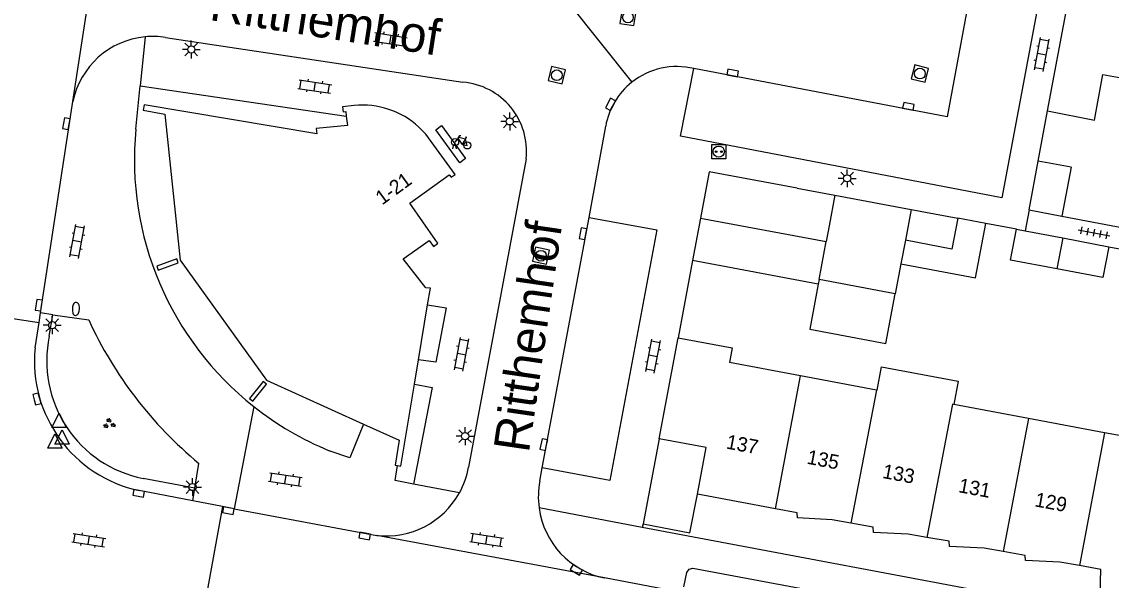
# Model space of a CAD drawing. Extents: x 124000 to 128010, y 398999 to 403000.
# Drawn here: x 126507.7 to 126583.8, y 399626 to 399664.9 of the extents above; entities that cross this region are included whole.
import ezdxf

# ---------------------------------------------------------------- set-up
doc = ezdxf.new("R2010")
doc.units = 0
for name, color, linetype in [('gg-afsc-erfafscheiding', 7, 'Continuous'), ('gg-afsc-muur', 7, 'Continuous'), ('gg-anno-huisnummerreeks BGT', 7, 'Continuous'), ('gg-anno-openbare ruimte label', 7, 'Continuous'), ('gg-bbg-bijgebouw', 7, 'Continuous'), ('gg-bbg-gedigitaliseerde bijgebouw', 7, 'Continuous'), ('gg-bbg-hoofdgebouw', 7, 'Continuous'), ('gg-bbg-luifel en loopbrug', 7, 'Continuous'), ('gg-bbg-tussenscheiding', 7, 'Continuous'), ('gg-knt-verharding', 7, 'Continuous'), ('gg-knt-verharding nz', 7, 'Continuous'), ('gt-grn-weggrens', 7, 'Continuous'), ('gt-symb-brandkraan', 7, 'Continuous'), ('gt-symb-fietsenrek', 7, 'Continuous'), ('gt-symb-groenvak', 7, 'Continuous'), ('gt-symb-klinker verharding', 7, 'Continuous'), ('gt-symb-kolk', 7, 'Continuous'), ('gt-symb-laadpunt elektrisch vervoer', 7, 'Continuous'), ('gt-symb-lichtmast', 7, 'Continuous'), ('gt-symb-rioolschacht', 7, 'Continuous'), ('gt-symb-tegel verharding', 7, 'Continuous'), ('gt-symb-waterafsluiter', 7, 'Continuous')]:
    doc.layers.add(name, color=color, linetype=linetype)

# ---------------------------------------------------------------- blocks, each defined once
blk = doc.blocks.new('gt0-KOLK')
at = {"layer": 'gt-symb-kolk'}
blk.add_lwpolyline([(0, 0), (0.375, 0), (0.375, 0.4), (-0.375, 0.4), (-0.375, 0), (0, 0)], dxfattribs=at)
blk = doc.blocks.new('gt0-RS')
at = {"layer": 'gt-symb-rioolschacht'}
blk.add_lwpolyline([(-0.5, -0.5), (0.5, -0.5), (0.5, 0.5), (-0.5, 0.5)], close=True, dxfattribs=at)
blk.add_circle((0, 0), 0.375, dxfattribs=at)
blk = doc.blocks.new('gt0-KL1')
at = {"layer": 'gt-symb-klinker verharding'}
for p, q in [((-1.15, 0.3), (1.15, 0.3)), ((-1, -0.3), (-1, 0.3)), ((-0.5, 0.3), (-0.5, 0.45)), ((0, -0.3), (0, 0.3)), ((0.5, 0.3), (0.5, 0.45)), ((1, -0.3), (1, 0.3)), ((-1.15, -0.3), (1.15, -0.3)), ((-0.5, -0.45), (-0.5, -0.3)), ((0.5, -0.45), (0.5, -0.3))]:
    blk.add_line(p, q, dxfattribs=at)
blk = doc.blocks.new('gt0-TEG1')
at = {"layer": 'gt-symb-tegel verharding'}
for p, q in [((-1.125, 0), (1.125, 0)), ((-0.9, -0.25), (-0.9, 0.25)), ((-0.45, -0.25), (-0.45, 0.25)), ((0, -0.25), (0, 0.25)), ((0.45, -0.25), (0.45, 0.25)), ((0.9, -0.25), (0.9, 0.25))]:
    blk.add_line(p, q, dxfattribs=at)
blk = doc.blocks.new('gt0-LMAST')
at = {"layer": 'gt-symb-lichtmast'}
for p, q in [((-0.182, 0.173), (-0.447, 0.438)), ((-0.005, 0.246), (-0.005, 0.621)), ((0.172, 0.173), (0.437, 0.438)), ((-0.255, -0.004), (-0.63, -0.004)), ((-0.182, -0.181), (-0.447, -0.446)), ((-0.005, -0.254), (-0.005, -0.629)), ((0.437, -0.446), (0.172, -0.181)), ((0.245, -0.004), (0.62, -0.004))]:
    blk.add_line(p, q, dxfattribs=at)
blk.add_circle((-0.005, -0.004), 0.25, dxfattribs=at)
blk = doc.blocks.new('gt0-LEV')
at = {"layer": 'gt-symb-laadpunt elektrisch vervoer'}
blk.add_lwpolyline([(-0.486, 0.501), (0.486, 0.501), (0.486, -0.499), (-0.486, -0.499)], close=True, dxfattribs=at)
for centre, radius in [((0, 0), 0.393), ((-0.186, 0), 0.0566), ((0.186, 0), 0.0566)]:
    blk.add_circle(centre, radius, dxfattribs=at)
blk = doc.blocks.new('gt0-FREK')
at = {"layer": 'gt-symb-fietsenrek'}
for p, q in [((0.259, 0.762), (0.294, 0.823)), ((0.54, 0.335), (0.259, 0.762)), ((0.294, 0.823), (0.767, 0.714)), ((0.757, 0.841), (0.866, 0.816)), ((0.767, 0.714), (0.84, 0.822)), ((0.767, 0.714), (0.54, 0.335)), ((0.895, 0.252), (0.767, 0.714))]:
    blk.add_line(p, q, dxfattribs=at)
for points in [[(0.036, 0.476), (0.228, 0.708), (0.259, 0.762)], [(0.294, 0.823), (0.36, 0.937), (0.452, 0.935)], [(-0.124, 0), (-0.047, 0.312), (0.053, 0.312), (0.12, 0)], [(0.54, 0.335), (0.555, 0.305), (0.895, 0.252)]]:
    blk.add_lwpolyline(points, dxfattribs=at)
for centre in [(0.036, 0.476), (0.895, 0.252)]:
    blk.add_circle(centre, 0.252, dxfattribs=at)
blk = doc.blocks.new('gt0-BR')
at = {"layer": 'gt-symb-brandkraan'}
for centre, radius, start, end in [((-0.244, 0), 0.206, 107.56694, 252.43307), ((0.599, -2.664), 3, 106.89205, 107.56694), ((0, -0.691), 0.938, 73.10799, 106.89205), ((-0.599, -2.664), 3, 72.43309, 73.10799), ((0.244, 0), 0.206, 287.56695, 72.43309), ((0.599, 2.664), 3, 252.43307, 253.10797), ((0, 0.691), 0.938, 253.10797, 286.89206), ((-0.599, 2.664), 3, 286.89206, 287.56695)]:
    blk.add_arc(centre, radius, start, end, dxfattribs=at)
blk = doc.blocks.new('gt0-WAFSL')
at = {"layer": 'gt-symb-waterafsluiter'}
for p, q in [((-0.5, -0.333), (0, 0.667)), ((0, 0.667), (0.5, -0.333)), ((0.5, -0.333), (-0.5, -0.333))]:
    blk.add_line(p, q, dxfattribs=at)
blk = doc.blocks.new('gt0-GRVAK')
at = {"layer": 'gt-symb-groenvak'}
for p, q in [((-0.11, 0.189), (-0.228, 0.24)), ((-0.182, 0.153), (0.088, 0.153)), ((-0.091, 0.211), (-0.156, 0.322)), ((-0.047, 0.214), (-0.047, 0.393)), ((-0.004, 0.211), (0.061, 0.322)), ((0.015, 0.189), (0.133, 0.24)), ((0.262, -0.052), (0.197, 0.059)), ((0.305, -0.049), (0.305, 0.13)), ((0.349, -0.052), (0.414, 0.059)), ((-0.245, -0.228), (-0.363, -0.177)), ((-0.318, -0.264), (-0.047, -0.264)), ((-0.226, -0.206), (-0.291, -0.095)), ((-0.183, -0.203), (-0.183, -0.024)), ((-0.139, -0.206), (-0.074, -0.095)), ((-0.12, -0.228), (-0.002, -0.177)), ((0.243, -0.074), (0.125, -0.023)), ((0.17, -0.11), (0.441, -0.11)), ((0.368, -0.074), (0.486, -0.023))]:
    blk.add_line(p, q, dxfattribs=at)

msp = doc.modelspace()

# ---------------------------------------------------------------- linework, layer by layer
at = {"layer": 'gg-afsc-erfafscheiding'}
for p, q in [((126580.326, 399651.356), (126588.81, 399649.738)), ((126577.149, 399650.455), (126575.004, 399650.857)), ((126583.601, 399649.225), (126587.729, 399648.45))]:
    msp.add_line(p, q, dxfattribs=at)
at = {"layer": 'gg-afsc-muur'}
for p, q in [((126578.671, 399655.206), (126579.321, 399658.701)), ((126554.535, 399648.26), (126553.527, 399642.874))]:
    msp.add_line(p, q, dxfattribs=at)
for points in [[(126517.117, 399647.879), (126517.222, 399647.595), (126518.623, 399648.107), (126518.519, 399648.392), (126517.117, 399647.879)], [(126523.591, 399638.639), (126523.817, 399638.453), (126524.785, 399639.63), (126524.559, 399639.816), (126523.591, 399638.639)]]:
    msp.add_lwpolyline(points, dxfattribs=at)
at = {"layer": 'gg-bbg-bijgebouw'}
for p, q in [((126561.846, 399653.312), (126564.479, 399652.821)), ((126564.479, 399652.821), (126569.807, 399651.828)), ((126569.807, 399651.828), (126573.055, 399651.223)), ((126573.055, 399651.223), (126572.634, 399649.069)), ((126577.149, 399650.455), (126577.768, 399650.337)), ((126577.768, 399650.337), (126580.382, 399649.839)), ((126580.382, 399649.839), (126583.601, 399649.225))]:
    msp.add_line(p, q, dxfattribs=at)
for points in [[(126561.846, 399653.312), (126555.705, 399654.463), (126555.09, 399651.226)], [(126579.973, 399647.682), (126576.739, 399648.299), (126577.149, 399650.455)], [(126583.601, 399649.225), (126583.191, 399647.069), (126579.973, 399647.682)]]:
    msp.add_lwpolyline(points, dxfattribs=at)
at = {"layer": 'gg-bbg-gedigitaliseerde bijgebouw'}
for p, q in [((126578.037, 399651.792), (126578.671, 399655.206)), ((126580.965, 399654.778), (126578.671, 399655.206)), ((126580.965, 399654.778), (126580.326, 399651.356)), ((126578.037, 399651.792), (126580.326, 399651.356)), ((126555.09, 399651.226), (126563.864, 399649.581)), ((126563.371, 399646.948), (126563.864, 399649.581)), ((126569.394, 399649.685), (126569.083, 399648.028)), ((126572.634, 399649.069), (126569.394, 399649.685)), ((126569.083, 399648.028), (126568.694, 399645.951)), ((126568.694, 399645.951), (126563.371, 399646.948))]:
    msp.add_line(p, q, dxfattribs=at)
at = {"layer": 'gg-bbg-hoofdgebouw'}
for p, q in [((126579.321, 399658.701), (126581.417, 399669.94)), ((126583.191, 399661.251), (126588.334, 399660.288)), ((126535.395, 399641.328), (126536.033, 399645.166)), ((126552.207, 399635.824), (126553.527, 399642.874)), ((126535.114, 399639.639), (126535.395, 399641.328)), ((126562.069, 399640.219), (126557.12, 399641.143)), ((126567.377, 399639.227), (126562.069, 399640.219)), ((126577.993, 399637.244), (126572.773, 399638.22)), ((126583.301, 399636.253), (126577.993, 399637.244)), ((126588.61, 399635.261), (126583.301, 399636.253)), ((126560.33, 399630.937), (126554.88, 399631.958)), ((126583.048, 399626.714), (126581.567, 399626.974))]:
    msp.add_line(p, q, dxfattribs=at)
for points in [[(126579.321, 399658.701), (126582.595, 399658.07), (126583.191, 399661.251)], [(126528.252, 399657.476), (126528.288, 399657.098), (126516.232, 399659.138), (126516.173, 399658.758), (126517.677, 399658.47), (126518.762, 399648.297), (126524.781, 399639.909), (126531.557, 399636.845)], [(126530.903, 399659.086), (126530.09, 399658.994), (126530.142, 399658.65), (126530.315, 399658.662), (126530.353, 399658.328)], [(126530.353, 399658.328), (126530.427, 399657.686), (126528.252, 399657.476)], [(126536.606, 399649.673), (126534.792, 399652.266), (126537.529, 399654.247), (126537.684, 399654.071), (126537.966, 399654.259), (126535.907, 399657.082), (126535.423, 399657.576)], [(126536.033, 399645.166), (126536.226, 399646.326), (126535.919, 399646.356), (126534.328, 399648.374), (126536.14, 399649.657), (126536.439, 399649.236), (126536.731, 399649.451)], [(126536.731, 399649.451), (126536.752, 399649.465), (126536.606, 399649.673)], [(126553.527, 399642.874), (126557.311, 399642.165), (126557.12, 399641.143)], [(126567.377, 399639.227), (126567.422, 399639.219), (126567.726, 399640.85), (126573.075, 399639.84), (126572.773, 399638.22)], [(126533.928, 399633.955), (126534.164, 399633.926), (126535.114, 399639.639)], [(126531.557, 399636.845), (126534.043, 399635.721), (126533.76, 399633.975), (126533.928, 399633.955)], [(126554.88, 399631.958), (126555.488, 399635.212), (126552.207, 399635.824)], [(126565.596, 399629.94), (126564.282, 399630.174), (126561.857, 399630.301), (126561.835, 399630.655), (126560.33, 399630.937)], [(126570.901, 399628.95), (126569.587, 399629.182), (126567.175, 399629.297), (126567.142, 399629.665), (126565.596, 399629.94)], [(126576.215, 399627.959), (126574.896, 399628.186), (126572.479, 399628.318), (126572.448, 399628.676), (126570.901, 399628.95)], [(126581.567, 399626.974), (126580.188, 399627.216), (126577.777, 399627.34), (126577.762, 399627.693), (126576.215, 399627.959)], [(126586.866, 399625.98), (126586.624, 399624.678), (126585.999, 399624.8), (126583.007, 399624.96), (126583.048, 399626.714)]]:
    msp.add_lwpolyline(points, dxfattribs=at)
msp.add_arc((126531.45, 399653.204), 5.908, 47.73975, 95.31431, dxfattribs=at)
at = {"layer": 'gg-bbg-luifel en loopbrug'}
for p, q in [((126555.09, 399651.226), (126554.535, 399648.26)), ((126575.004, 399650.857), (126573.055, 399651.223)), ((126563.309, 399646.615), (126554.535, 399648.26)), ((126563.371, 399646.948), (126563.309, 399646.615)), ((126552.207, 399635.824), (126551.09, 399629.899))]:
    msp.add_line(p, q, dxfattribs=at)
for points in [[(126569.083, 399648.028), (126574.29, 399647.051), (126575.004, 399650.857)], [(126563.309, 399646.615), (126562.72, 399643.474), (126568.043, 399642.476), (126568.694, 399645.951)], [(126551.09, 399629.899), (126554.354, 399629.269), (126554.88, 399631.958)]]:
    msp.add_lwpolyline(points, dxfattribs=at)
at = {"layer": 'gg-bbg-tussenscheiding'}
for p, q in [((126564.479, 399652.821), (126564.073, 399650.696)), ((126569.807, 399651.828), (126569.394, 399649.685)), ((126564.073, 399650.696), (126563.864, 399649.581)), ((126580.382, 399649.839), (126579.973, 399647.682)), ((126560.33, 399630.937), (126562.069, 399640.219)), ((126567.377, 399639.227), (126565.596, 399629.94)), ((126577.993, 399637.244), (126576.215, 399627.959)), ((126583.301, 399636.253), (126581.567, 399626.974))]:
    msp.add_line(p, q, dxfattribs=at)
msp.add_lwpolyline([(126572.773, 399638.22), (126572.685, 399638.236), (126570.901, 399628.95)], dxfattribs=at)
at = {"layer": 'gg-knt-verharding'}
for p, q in [((126517.736, 399663.831), (126538.502, 399660.707)), ((126515.656, 399657.422), (126515.959, 399660.463)), ((126515.959, 399660.463), (126530.353, 399658.328)), ((126508.999, 399644.618), (126511.267, 399659.352)), ((126547.316, 399651.276), (126548.467, 399657.64)), ((126542.916, 399655.358), (126538.889, 399633.854)), ((126578.037, 399651.792), (126577.768, 399650.337)), ((126502.911, 399644.859), (126508.895, 399643.939)), ((126508.895, 399643.939), (126508.999, 399644.618)), ((126509.611, 399642.977), (126509.853, 399644.487)), ((126509.853, 399644.487), (126512.367, 399644.126)), ((126519.783, 399632.382), (126520.062, 399634.11)), ((126543.868, 399632.864), (126544.039, 399633.798)), ((126519.783, 399632.382), (126516.165, 399633.063)), ((126519.64, 399631.494), (126519.783, 399632.382)), ((126521.713, 399631.093), (126520.596, 399624.952)), ((126522.53, 399630.941), (126521.713, 399631.093)), ((126522.53, 399630.941), (126532.492, 399629.081)), ((126551.09, 399629.899), (126551.025, 399629.628)), ((126612.984, 399618.017), (126551.025, 399629.628)), ((126553.511, 399625.156), (126548.386, 399626.114))]:
    msp.add_line(p, q, dxfattribs=at)
for points in [[(126580.695, 399676.939), (126576.141, 399652.632), (126553.701, 399656.938), (126554.625, 399661.657)], [(126547.316, 399651.276), (126552.049, 399650.395), (126548.768, 399632.913), (126544.039, 399633.798)], [(126536.033, 399645.166), (126537.334, 399644.967), (126536.618, 399641.163), (126535.395, 399641.328)], [(126535.114, 399639.639), (126536.348, 399639.415), (126535.057, 399632.666)], [(126531.557, 399636.845), (126530.605, 399634.503), (126529.155, 399634.996)], [(126535.057, 399632.666), (126533.769, 399632.923), (126533.928, 399633.955)], [(126553.926, 399625.503), (126554.142, 399626.5), (126554.302, 399626.72), (126554.562, 399626.8), (126575.844, 399622.827), (126614.371, 399615.586)]]:
    msp.add_lwpolyline(points, dxfattribs=at)
for centre, radius, start, end in [((126516.836, 399658.22), 5.683, 95.42027, 168.50633), ((126516.838, 399658.258), 5.645, 80.85008, 95.48297), ((126553.43, 399656.761), 5.04, 76.28013, 128.59566), ((126538.103, 399655.882), 4.841, 353.78121, 85.27775), ((126553.43, 399656.76), 5.04, 128.59202, 169.94972), ((126537.517, 399655.306), 21.964, 174.47234, 231.64062), ((126538.041, 399655.887), 28.239, 204.61136, 230.45668), ((126517.777, 399641.252), 8.346, 168.07392, 258.86229), ((126537.507, 399655.282), 21.938, 231.62184, 247.62214), ((126533.146, 399634.874), 5.833, 331.12961, 349.92693), ((126549.552, 399631.77), 5.789, 169.10218, 187.64046), ((126533.148, 399634.875), 5.831, 263.53577, 331.11149), ((126549.537, 399631.772), 5.774, 187.68162, 258.5029)]:
    msp.add_arc(centre, radius, start, end, dxfattribs=at)
at = {"layer": 'gg-knt-verharding nz'}
for p, q in [((126544.039, 399633.798), (126547.316, 399651.276)), ((126508.622, 399642.164), (126508.895, 399643.939)), ((126519.64, 399631.494), (126515.893, 399632.219)), ((126521.713, 399631.093), (126519.64, 399631.494))]:
    msp.add_line(p, q, dxfattribs=at)
for points in [[(126575.937, 399677.908), (126572.303, 399658.297), (126554.625, 399661.657)], [(126538.681, 399655.386), (126538.277, 399655.091), (126536.599, 399657.39), (126537.003, 399657.685), (126538.681, 399655.386)]]:
    msp.add_lwpolyline(points, dxfattribs=at)
msp.add_arc((126517.797, 399641.241), 9.221, 174.25623, 258.08642, dxfattribs=at)
at = {"layer": 'gt-grn-weggrens'}
for p, q in [((126511.267, 399659.352), (126513.674, 399675.261)), ((126545.863, 399666.241), (126550.286, 399660.7)), ((126516.299, 399663.877), (126515.959, 399660.463)), ((126509.853, 399644.487), (126508.999, 399644.618)), ((126523.887, 399638.084), (126522.53, 399630.941)), ((126538.254, 399632.058), (126535.057, 399632.666)), ((126551.025, 399629.628), (126543.815, 399631)), ((126548.386, 399626.114), (126532.492, 399629.081))]:
    msp.add_line(p, q, dxfattribs=at)

# ---------------------------------------------------------------- block references
at = {"layer": 'gt-symb-brandkraan', "rotation": 86.9059419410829}
msp.add_blockref('gt0-BR', (126511.47, 399644.886), dxfattribs=at)
at = {"layer": 'gt-symb-fietsenrek'}
msp.add_blockref('gt0-FREK', (126537.911, 399656.049), dxfattribs=at)
at = {"layer": 'gt-symb-groenvak', "rotation": -10.602058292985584}
msp.add_blockref('gt0-GRVAK', (126513.79, 399636.873), dxfattribs=at)
at = {"layer": 'gt-symb-klinker verharding'}
for p, rotation in [((126533.432, 399663.695), -8.859429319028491), ((126578.925, 399662.644), 79.39794170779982), ((126528.153, 399660.406), -8.45426172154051), ((126511.56, 399649.6), 79.39794170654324), ((126538.406, 399641.719), 79.39794170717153), ((126551.778, 399641.601), 79.39794170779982), ((126526.1, 399632.995), -8.45426172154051), ((126512.368, 399628.755), -8.746162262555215), ((126540.152, 399628.776), -8.85942931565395)]:
    msp.add_blockref('gt0-KL1', p, dxfattribs=dict(at, rotation=rotation))
at = {"layer": 'gt-symb-kolk'}
for p, rotation in [((126557.294, 399661.152), -10.781616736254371), ((126548.982, 399659.068), 62.153377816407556), ((126569.575, 399658.82), -10.837910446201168), ((126511.001, 399657.786), 80.3869741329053), ((126547.079, 399650.1), 79.4542656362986), ((126509.076, 399645.121), 81.37577126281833), ((126508.557, 399638.551), -74.15691788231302), ((126544.345, 399635.382), 77.93725397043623), ((126515.893, 399632.219), 169.10581701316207), ((126522.158, 399631.014), 169.69002960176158), ((126531.67, 399629.234), 169.39794170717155), ((126546.524, 399626.851), 148.2498030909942)]:
    msp.add_blockref('gt0-KOLK', p, dxfattribs=dict(at, rotation=rotation))
at = {"layer": 'gt-symb-laadpunt elektrisch vervoer'}
msp.add_blockref('gt0-LEV', (126556.367, 399655.863), dxfattribs=at)
at = {"layer": 'gt-symb-lichtmast'}
for p in [(126519.535, 399662.996), (126541.77, 399657.976), (126565.338, 399654.003), (126509.827, 399643.756), (126538.655, 399636.012), (126519.617, 399632.464)]:
    msp.add_blockref('gt0-LMAST', p, dxfattribs=at)
at = {"layer": 'gt-symb-rioolschacht'}
for p, rotation in [((126550.023, 399665.228), 170.735476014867), ((126545.056, 399661.191), -103.17492660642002), ((126570.411, 399661.307), 76.1165819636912), ((126543.946, 399648.599), -101.65840162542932)]:
    msp.add_blockref('gt0-RS', p, dxfattribs=dict(at, rotation=rotation))
at = {"layer": 'gt-symb-tegel verharding', "rotation": -10.781616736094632}
msp.add_blockref('gt0-TEG1', (126582.572, 399650.201), dxfattribs=at)
at = {"layer": 'gt-symb-waterafsluiter'}
for p in [(126510.297, 399636.945), (126510.511, 399635.795), (126510.003, 399635.497)]:
    msp.add_blockref('gt0-WAFSL', p, dxfattribs=at)

# ---------------------------------------------------------------- texts
at = {"layer": 'gg-anno-huisnummerreeks BGT'}
for s, rotation, p in [('1-21', 36.1, (126532.857, 399652.102)), ('137', 349.4, (126556.828, 399635.154)), ('135', 349.3, (126562.469, 399634.094)), ('133', 349.4, (126567.744, 399633.099)), ('131', 349.4, (126573.053, 399632.109)), ('129', 349.6, (126578.379, 399631.118))]:
    msp.add_text(s, height=1, rotation=rotation, dxfattribs=at).set_placement(p)
at = {"layer": 'gg-anno-openbare ruimte label'}
for rotation, p in [(351.1, (126520.731, 399665.058)), (81.7, (126543.101, 399634.792))]:
    msp.add_text('Ritthemhof', height=2.5, rotation=rotation, dxfattribs=at).set_placement(p)

doc.saveas('drawing.dxf')
